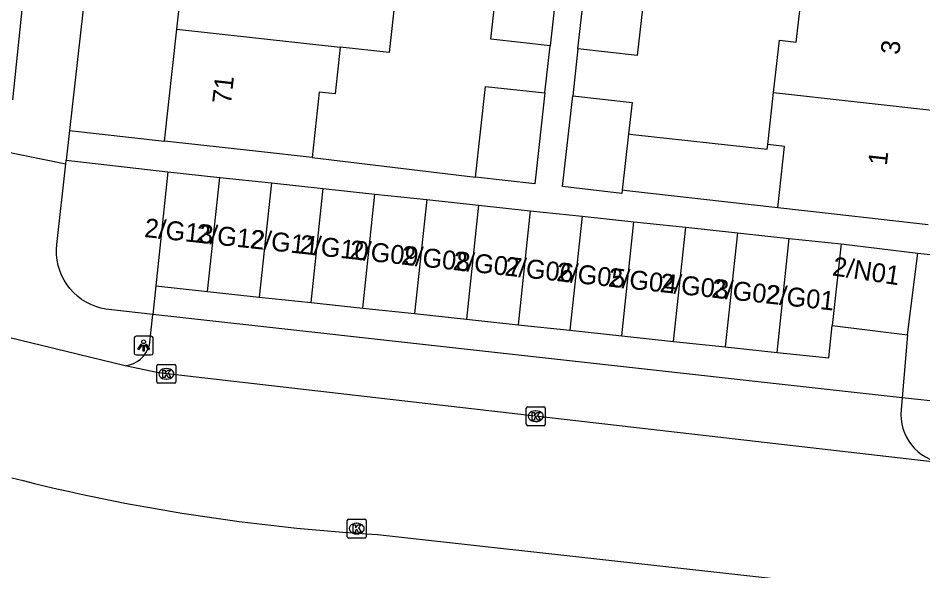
# Model space of a CAD drawing. Extents: x 162026 to 163499, y 387297 to 388169.
# Drawn here: x 162419.53 to 162467.41, y 387621.69 to 387650.92 of the extents above; entities that cross this region are included whole.
import ezdxf

# ---------------------------------------------------------------- set-up
doc = ezdxf.new("R2010")
doc.units = 0
for name, color, linetype in [('IMGEO_Kolk', 7, 'Continuous'), ('IMGEO_Lichtpunt', 7, 'Continuous'), ('IMGEO_Pand', 7, 'Continuous'), ('IMGEO_Pand_nummerreeks', 7, 'Continuous'), ('IMGEO_Rijbaan_lokaal_open', 7, 'Continuous'), ('IMGEO_Voetpad_open', 7, 'Continuous')]:
    doc.layers.add(name, color=color, linetype=linetype)

msp = doc.modelspace()

# ---------------------------------------------------------------- linework, layer by layer
at = {"layer": 'IMGEO_Kolk'}
for p, q in [((162426.876, 387631.681), (162426.876, 387632.533)), ((162426.951, 387632.607), (162427.803, 387632.607)), ((162427.364, 387632.387), (162427.389, 387632.387)), ((162427.877, 387632.533), (162427.877, 387631.681)), ((162427.387, 387631.827), (162427.362, 387631.827)), ((162427.803, 387631.607), (162426.951, 387631.607)), ((162446.421, 387629.44), (162446.421, 387630.292)), ((162446.496, 387630.366), (162447.348, 387630.366)), ((162446.909, 387630.146), (162446.934, 387630.146)), ((162447.422, 387630.292), (162447.422, 387629.44)), ((162446.932, 387629.586), (162446.907, 387629.586)), ((162447.348, 387629.366), (162446.496, 387629.366)), ((162436.949, 387623.496), (162436.949, 387624.348)), ((162437.024, 387624.422), (162437.876, 387624.422)), ((162437.437, 387624.202), (162437.462, 387624.202)), ((162437.95, 387624.348), (162437.95, 387623.496)), ((162437.876, 387623.422), (162437.024, 387623.422)), ((162437.46, 387623.642), (162437.435, 387623.642))]:
    msp.add_line(p, q, dxfattribs=at)
for points in [[(162426.876, 387631.681), (162426.876, 387632.533)], [(162426.951, 387632.607), (162427.803, 387632.607)], [(162427.197, 387632.307), (162427.32, 387632.307), (162427.32, 387632.156), (162427.45, 387632.307), (162427.614, 387632.307), (162427.468, 387632.156), (162427.621, 387631.907), (162427.469, 387631.907), (162427.384, 387632.071), (162427.32, 387632.004), (162427.32, 387631.907), (162427.197, 387631.907), (162427.197, 387632.307)], [(162427.877, 387632.533), (162427.877, 387631.681)], [(162427.803, 387631.607), (162426.951, 387631.607)], [(162446.421, 387629.44), (162446.421, 387630.292)], [(162446.496, 387630.366), (162447.348, 387630.366)], [(162446.742, 387630.066), (162446.865, 387630.066), (162446.865, 387629.915), (162446.995, 387630.066), (162447.159, 387630.066), (162447.013, 387629.915), (162447.166, 387629.666), (162447.014, 387629.666), (162446.929, 387629.83), (162446.865, 387629.763), (162446.865, 387629.666), (162446.742, 387629.666), (162446.742, 387630.066)], [(162447.422, 387630.292), (162447.422, 387629.44)], [(162447.348, 387629.366), (162446.496, 387629.366)], [(162436.949, 387623.496), (162436.949, 387624.348)], [(162437.024, 387624.422), (162437.876, 387624.422)], [(162437.95, 387624.348), (162437.95, 387623.496)], [(162437.27, 387624.122), (162437.393, 387624.122), (162437.393, 387623.971), (162437.523, 387624.122), (162437.687, 387624.122), (162437.541, 387623.971), (162437.694, 387623.722), (162437.542, 387623.722), (162437.457, 387623.886), (162437.393, 387623.819), (162437.393, 387623.722), (162437.27, 387623.722), (162437.27, 387624.122)], [(162437.876, 387623.422), (162437.024, 387623.422)]]:
    msp.add_lwpolyline(points, dxfattribs=at)
for centre, start, end in [((162426.953, 387632.531), 91.552, 178.448), ((162426.953, 387632.531), 91.552, 178.448), ((162427.801, 387632.531), 1.552, 88.448), ((162427.801, 387632.531), 1.552, 88.448), ((162426.953, 387631.683), 181.552, 268.448), ((162426.953, 387631.683), 181.552, 268.448), ((162427.801, 387631.683), 271.552, 358.448), ((162427.801, 387631.683), 271.552, 358.448), ((162446.498, 387630.29), 91.552, 178.448), ((162446.498, 387630.29), 91.552, 178.448), ((162447.346, 387630.29), 1.552, 88.448), ((162447.346, 387630.29), 1.552, 88.448), ((162446.498, 387629.442), 181.552, 268.448), ((162446.498, 387629.442), 181.552, 268.448), ((162447.346, 387629.442), 271.552, 358.448), ((162447.346, 387629.442), 271.552, 358.448), ((162437.026, 387624.346), 91.552, 178.448), ((162437.026, 387624.346), 91.552, 178.448), ((162437.874, 387624.346), 1.552, 88.448), ((162437.874, 387624.346), 1.552, 88.448), ((162437.026, 387623.498), 181.552, 268.448), ((162437.026, 387623.498), 181.552, 268.448), ((162437.874, 387623.498), 271.552, 358.448), ((162437.874, 387623.498), 271.552, 358.448)]:
    msp.add_arc(centre, 0.0765, start, end, dxfattribs=at)
for centre, major_axis, ratio, start_param, end_param in [((162427.363, 387632.107), (-0.387, 0.002), 0.722429, 4.712389, 7.853982), ((162427.388, 387632.107), (-0.39, 0.002), 0.717154, 1.570796, 4.712389), ((162446.908, 387629.866), (-0.387, 0.002), 0.722429, 4.712389, 7.853982), ((162446.933, 387629.866), (-0.39, 0.002), 0.717154, 1.570796, 4.712389), ((162437.436, 387623.922), (-0.387, 0.002), 0.722429, 4.712389, 7.853982), ((162437.461, 387623.922), (-0.39, 0.002), 0.717154, 1.570796, 4.712389)]:
    msp.add_ellipse(centre, major_axis=major_axis, ratio=ratio, start_param=start_param, end_param=end_param, dxfattribs=at)
at = {"layer": 'IMGEO_Lichtpunt'}
for p, q in [((162425.677, 387634.006), (162425.677, 387633.199)), ((162425.677, 387634.006), (162425.677, 387633.199)), ((162426.579, 387634.101), (162425.771, 387634.101)), ((162426.579, 387634.101), (162425.771, 387634.101)), ((162426.673, 387633.199), (162426.673, 387634.006)), ((162426.673, 387633.199), (162426.673, 387634.006)), ((162425.771, 387633.105), (162426.579, 387633.105)), ((162425.771, 387633.105), (162426.579, 387633.105))]:
    msp.add_line(p, q, dxfattribs=at)
for points in [[(162426.051, 387633.67), (162426.09, 387633.642), (162425.902, 387633.38), (162425.864, 387633.407), (162426.051, 387633.67)], [(162426.153, 387633.622), (162426.2, 387633.622), (162426.2, 387633.3), (162426.153, 387633.3), (162426.153, 387633.622)], [(162426.263, 387633.642), (162426.301, 387633.669), (162426.488, 387633.407), (162426.449, 387633.379), (162426.263, 387633.642)]]:
    msp.add_lwpolyline(points, dxfattribs=at)
msp.add_circle((162426.176, 387633.804), 0.0994, dxfattribs=at)
for centre, start, end in [((162425.771, 387634.006), 90, 180), ((162425.771, 387634.006), 90, 180), ((162426.579, 387634.006), 0, 90), ((162426.579, 387634.006), 0, 90), ((162425.771, 387633.199), 180, 270), ((162425.771, 387633.199), 180, 270), ((162426.579, 387633.199), 270, 0), ((162426.579, 387633.199), 270, 360)]:
    msp.add_arc(centre, 0.0946, start, end, dxfattribs=at)
at = {"layer": 'IMGEO_Pand'}
for points in [[(162427.936, 387650.339), (162428.623, 387656.538)], [(162436.429, 387655.673), (162436.4, 387655.41), (162439.82, 387655.031), (162439.163, 387649.095), (162436.58, 387649.381)], [(162447.686, 387649.449), (162444.545, 387649.799), (162445.077, 387654.579)], [(162448.218, 387654.229), (162447.686, 387649.449)], [(162449.158, 387649.292), (162449.692, 387654.082)], [(162452.833, 387653.731), (162452.298, 387648.942), (162449.158, 387649.292)], [(162459.506, 387646.989), (162459.817, 387649.748), (162460.711, 387649.647), (162461.071, 387652.841)], [(162427.28, 387644.42), (162427.936, 387650.339)], [(162427.936, 387650.339), (162436.58, 387649.381)], [(162436.58, 387649.381), (162436.306, 387646.91), (162435.466, 387647.003), (162435.084, 387643.555)], [(162443.734, 387642.509), (162444.269, 387647.312), (162447.409, 387646.962)], [(162447.409, 387646.962), (162446.875, 387642.16), (162443.734, 387642.509)], [(162451.503, 387641.813), (162451.485, 387641.648), (162448.345, 387642.012), (162448.88, 387646.805)], [(162448.88, 387646.805), (162452.02, 387646.454), (162451.836, 387644.798)], [(162459.195, 387644.23), (162459.506, 387646.989)], [(162459.506, 387646.989), (162468.359, 387645.992)], [(162451.836, 387644.798), (162451.503, 387641.813)], [(162451.836, 387644.798), (162452.067, 387644.773), (162459.168, 387643.991), (162459.195, 387644.23)], [(162435.084, 387643.555), (162432.25, 387643.869), (162427.28, 387644.42)], [(162459.724, 387640.887), (162460.089, 387644.129), (162459.195, 387644.23)], [(162427.458, 387642.788), (162426.812, 387636.755)], [(162427.458, 387642.788), (162430.198, 387642.495)], [(162429.552, 387636.462), (162430.198, 387642.495)], [(162430.198, 387642.495), (162432.938, 387642.202)], [(162432.938, 387642.202), (162432.292, 387636.169)], [(162432.938, 387642.202), (162435.677, 387641.909)], [(162435.032, 387635.876), (162435.677, 387641.909)], [(162435.677, 387641.909), (162438.417, 387641.616)], [(162437.772, 387635.583), (162438.417, 387641.616)], [(162438.417, 387641.616), (162441.157, 387641.323)], [(162459.724, 387640.887), (162451.738, 387641.787), (162451.503, 387641.813)], [(162441.157, 387641.323), (162440.512, 387635.29)], [(162441.157, 387641.323), (162443.897, 387641.03)], [(162443.897, 387641.03), (162443.251, 387634.997)], [(162443.897, 387641.03), (162446.636, 387640.736)], [(162446.636, 387640.736), (162445.991, 387634.704)], [(162446.636, 387640.736), (162449.376, 387640.443)], [(162449.376, 387640.443), (162448.731, 387634.411)], [(162449.376, 387640.443), (162452.116, 387640.15)], [(162467.683, 387639.99), (162462.715, 387640.55), (162459.724, 387640.887)], [(162451.471, 387634.118), (162452.116, 387640.15)], [(162452.116, 387640.15), (162454.856, 387639.857)], [(162454.21, 387633.825), (162454.856, 387639.857)], [(162454.856, 387639.857), (162457.595, 387639.564)], [(162457.595, 387639.564), (162456.95, 387633.532)], [(162457.595, 387639.564), (162460.335, 387639.271)], [(162459.69, 387633.239), (162460.335, 387639.271)], [(162460.335, 387639.271), (162463.075, 387638.978)], [(162463.075, 387638.978), (162462.614, 387634.666)], [(162463.075, 387638.978), (162467.134, 387638.486)], [(162466.601, 387634.174), (162467.134, 387638.486)], [(162426.812, 387636.755), (162429.552, 387636.462)], [(162429.552, 387636.462), (162432.292, 387636.169)], [(162432.292, 387636.169), (162435.032, 387635.876)], [(162435.032, 387635.876), (162437.772, 387635.583)], [(162437.772, 387635.583), (162440.512, 387635.29)], [(162440.512, 387635.29), (162443.251, 387634.997)], [(162443.251, 387634.997), (162445.991, 387634.704)], [(162445.991, 387634.704), (162448.731, 387634.411)], [(162448.731, 387634.411), (162451.471, 387634.118)], [(162459.69, 387633.239), (162462.43, 387632.946), (162462.614, 387634.666)], [(162462.614, 387634.666), (162466.601, 387634.174)], [(162451.471, 387634.118), (162454.21, 387633.825)], [(162454.21, 387633.825), (162456.95, 387633.532)], [(162456.95, 387633.532), (162459.69, 387633.239)]]:
    msp.add_lwpolyline(points, dxfattribs=at)
at = {"layer": 'IMGEO_Rijbaan_lokaal_open'}
for points in [[(162425.204, 387632.531), (162418.348, 387634.196), (162417.069, 387634.543)], [(162468.51, 387627.39), (162426.968, 387632.155), (162425.204, 387632.531)], [(162438.555, 387623.615), (162466.833, 387620.476)]]:
    msp.add_lwpolyline(points, dxfattribs=at)
msp.add_arc((162444.442, 387725.766), 102.32, 255.71995, 266.70141, dxfattribs=at)
at = {"layer": 'IMGEO_Voetpad_open'}
for points in [[(162419.619, 387670.747), (162420.231, 387670.574), (162420.724, 387670.268), (162421.118, 387669.842), (162421.311, 387669.506), (162421.482, 387668.951), (162421.5, 387668.371), (162419.244, 387646.605)], [(162425.088, 387670.179), (162422.257, 387644.984)], [(162447.409, 387646.962), (162447.686, 387649.449)], [(162449.158, 387649.292), (162448.88, 387646.805)], [(162422.257, 387644.984), (162422.08, 387643.409)], [(162422.257, 387644.984), (162427.28, 387644.42)], [(162416.654, 387644.301), (162422.058, 387643.213)], [(162422.058, 387643.213), (162422.08, 387643.409)], [(162422.08, 387643.409), (162427.458, 387642.788)], [(162435.084, 387643.555), (162443.734, 387642.509)], [(162426.659, 387635.245), (162424.335, 387635.503), (162424.178, 387635.525), (162423.904, 387635.582), (162423.637, 387635.663), (162423.379, 387635.768), (162423.131, 387635.896), (162422.895, 387636.045), (162422.673, 387636.215), (162422.468, 387636.404), (162422.28, 387636.61), (162422.111, 387636.833), (162421.963, 387637.069), (162421.837, 387637.318), (162421.734, 387637.577), (162421.654, 387637.845), (162421.598, 387638.118), (162421.567, 387638.396), (162421.56, 387638.675), (162421.579, 387638.953), (162422.058, 387643.213)], [(162467.134, 387638.486), (162471.648, 387638.013)], [(162426.812, 387636.755), (162426.659, 387635.245)], [(162426.477, 387633.624), (162426.659, 387635.245)], [(162466.313, 387630.843), (162426.659, 387635.245)], [(162466.601, 387634.174), (162466.313, 387630.843)], [(162466.313, 387630.843), (162466.257, 387630.224)], [(162468.626, 387630.586), (162466.313, 387630.843)]]:
    msp.add_lwpolyline(points, dxfattribs=at)
for centre, radius, start, end in [((162425.021, 387634.032), 1.512, 276.9497, 344.3492), ((162468.833, 387629.96), 2.59, 174.1411, 262.8276)]:
    msp.add_arc(centre, radius, start, end, dxfattribs=at)

# ---------------------------------------------------------------- texts
at = {"layer": 'IMGEO_Pand_nummerreeks'}
for s, rotation, p in [('3', 83.5712, (162466.157, 387648.952)), ('71', 83.6766, (162430.794, 387646.343)), ('1', 83.5712, (162465.498, 387643.096)), ('2/G13', 353.9085, (162426.185, 387639.348)), ('2/G12', 353.9085, (162428.915, 387639.057)), ('2/G11', 353.9085, (162431.768, 387638.752)), ('2/G10', 353.9085, (162434.398, 387638.472)), ('2/G09', 353.9085, (162437.038, 387638.19)), ('2/G08', 353.9085, (162439.781, 387637.897)), ('2/G07', 353.9085, (162442.514, 387637.605)), ('2/G06', 353.9085, (162445.251, 387637.313)), ('2/N01', 351.4692, (162462.58, 387637.32)), ('2/G05', 353.9085, (162447.988, 387637.021)), ('2/G04', 353.9085, (162450.725, 387636.729)), ('2/G03', 353.9085, (162453.462, 387636.437)), ('2/G02', 353.9085, (162456.192, 387636.146)), ('2/G01', 353.9085, (162459.045, 387635.841))]:
    msp.add_text(s, height=1, rotation=rotation, dxfattribs=at).set_placement(p)

doc.saveas('drawing.dxf')
